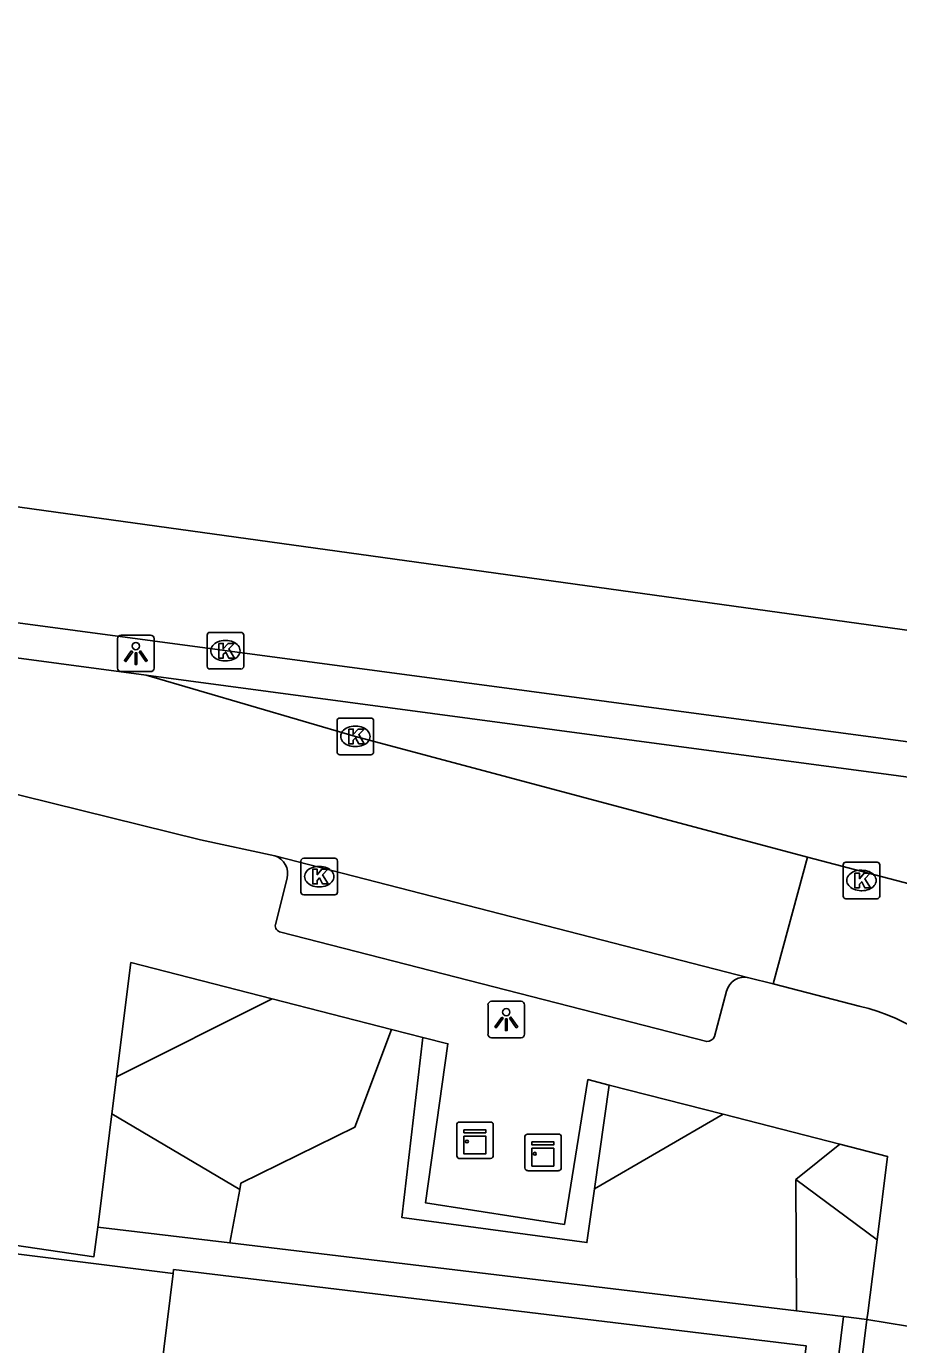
# Model space of a CAD drawing. Extents: x 161696 to 162377, y 380761 to 381673.
# Drawn here: x 161980.04 to 162003.9, y 381607.23 to 381643.26 of the extents above; entities that cross this region are included whole.
import ezdxf

# ---------------------------------------------------------------- set-up
doc = ezdxf.new("R2010")
doc.units = 0
for name, color, linetype in [('IMGEO_Berm_gesloten', 7, 'Continuous'), ('IMGEO_Groenvoorziening', 7, 'Continuous'), ('IMGEO_Haag', 7, 'Continuous'), ('IMGEO_Kast', 7, 'Continuous'), ('IMGEO_Kolk', 7, 'Continuous'), ('IMGEO_Lichtpunt', 7, 'Continuous'), ('IMGEO_Muur', 7, 'Continuous'), ('IMGEO_Pand', 7, 'Continuous'), ('IMGEO_Rijbaan_lokaal_open', 7, 'Continuous'), ('IMGEO_Rijbaan_regionaal_gesloten', 7, 'Continuous'), ('IMGEO_Voetpad_open', 7, 'Continuous')]:
    doc.layers.add(name, color=color, linetype=linetype)

msp = doc.modelspace()

# ---------------------------------------------------------------- linework, layer by layer
at = {"layer": 'IMGEO_Berm_gesloten'}
msp.add_lwpolyline([(162029.275, 381619.389), (162019.095, 381620.749), (162000.482, 381623.237), (162000, 381623.301), (161983.32, 381625.528)], dxfattribs=at)
at = {"layer": 'IMGEO_Groenvoorziening'}
for points in [[(161982.512, 381614.555), (161986.766, 381616.684)], [(161985.877, 381611.468), (161985.913, 381611.648), (161989.026, 381613.175), (161990.029, 381615.849)], [(161985.877, 381611.468), (161982.385, 381613.54)], [(161995.578, 381611.487), (161999.094, 381613.529)], [(162002.285, 381612.712), (162001.081, 381611.743)], [(162001.081, 381611.743), (162003.306, 381610.1)], [(162001.107, 381608.152), (162001.081, 381611.743)], [(161985.605, 381610.011), (161985.877, 381611.468)], [(161985.605, 381610.011), (161981.997, 381610.444)], [(162001.107, 381608.152), (161985.605, 381610.011)], [(162002.392, 381607.998), (162001.107, 381608.152)]]:
    msp.add_lwpolyline(points, dxfattribs=at)
at = {"layer": 'IMGEO_Haag'}
for points in [[(161990.888, 381615.629), (161990.309, 381610.707), (161995.373, 381610.022), (161995.578, 381611.487)], [(161995.578, 381611.487), (161995.977, 381614.327)], [(162001.667, 381596.893), (162001.035, 381596.977), (162002.392, 381607.998)], [(162003.029, 381607.922), (162002.392, 381607.998)]]:
    msp.add_lwpolyline(points, dxfattribs=at)
at = {"layer": 'IMGEO_Kast'}
for p, q in [((161991.813, 381612.392), (161991.813, 381613.233)), ((161991.813, 381613.233), (161991.813, 381612.392)), ((161991.888, 381613.317), (161992.729, 381613.317)), ((161992.729, 381613.317), (161991.888, 381613.317)), ((161992.813, 381613.242), (161992.813, 381612.401)), ((161992.813, 381612.401), (161992.813, 381613.242)), ((161993.672, 381612.062), (161993.672, 381612.903)), ((161993.672, 381612.903), (161993.672, 381612.062)), ((161993.747, 381612.987), (161994.588, 381612.987)), ((161994.588, 381612.987), (161993.747, 381612.987)), ((161994.672, 381612.912), (161994.672, 381612.071)), ((161994.672, 381612.071), (161994.672, 381612.912)), ((161992.738, 381612.317), (161991.897, 381612.317)), ((161991.897, 381612.317), (161992.738, 381612.317)), ((161994.597, 381611.987), (161993.756, 381611.987)), ((161993.756, 381611.987), (161994.597, 381611.987))]:
    msp.add_line(p, q, dxfattribs=at)
for points in [[(161992.008, 381613.107), (161992.608, 381613.107), (161992.608, 381613.022), (161992.008, 381613.022), (161992.008, 381613.107)], [(161992.008, 381612.932), (161992.608, 381612.932), (161992.608, 381612.443), (161992.008, 381612.443), (161992.008, 381612.932)], [(161993.867, 381612.777), (161994.467, 381612.777), (161994.467, 381612.692), (161993.867, 381612.692), (161993.867, 381612.777)], [(161993.867, 381612.602), (161994.467, 381612.602), (161994.467, 381612.113), (161993.867, 381612.113), (161993.867, 381612.602)]]:
    msp.add_lwpolyline(points, dxfattribs=at)
for centre in [(161992.092, 381612.781), (161993.951, 381612.451)]:
    msp.add_circle(centre, 0.0377, dxfattribs=at)
for centre, start, end in [((161991.891, 381613.239), 92.4484, 184.2845), ((161991.891, 381613.239), 92.4484, 184.2845), ((161992.735, 381613.239), 2.4484, 94.2845), ((161992.735, 381613.239), 2.4484, 94.2845), ((161993.75, 381612.909), 92.4484, 184.2845), ((161993.75, 381612.909), 92.4484, 184.2845), ((161994.594, 381612.909), 2.4484, 94.2845), ((161994.594, 381612.909), 2.4484, 94.2845), ((161991.891, 381612.395), 182.4484, 274.2845), ((161991.891, 381612.395), 182.4484, 274.2845), ((161992.735, 381612.395), 272.4484, 4.2845), ((161992.735, 381612.395), 272.4484, 4.2845), ((161993.75, 381612.065), 182.4484, 274.2845), ((161993.75, 381612.065), 182.4484, 274.2845), ((161994.594, 381612.065), 272.4484, 4.2845), ((161994.594, 381612.065), 272.4484, 4.2845)]:
    msp.add_arc(centre, 0.0779, start, end, dxfattribs=at)
at = {"layer": 'IMGEO_Kolk'}
for p, q in [((161984.986, 381625.773), (161984.986, 381626.625)), ((161985.061, 381626.699), (161985.913, 381626.699)), ((161985.474, 381626.479), (161985.499, 381626.479)), ((161985.987, 381626.625), (161985.987, 381625.773)), ((161985.497, 381625.919), (161985.472, 381625.919)), ((161985.913, 381625.699), (161985.061, 381625.699)), ((161988.539, 381623.431), (161988.539, 381624.283)), ((161988.614, 381624.357), (161989.466, 381624.357)), ((161989.54, 381624.283), (161989.54, 381623.431)), ((161989.027, 381624.137), (161989.052, 381624.137)), ((161989.05, 381623.577), (161989.025, 381623.577)), ((161989.466, 381623.357), (161988.614, 381623.357)), ((161987.552, 381619.599), (161987.552, 381620.451)), ((161987.627, 381620.525), (161988.479, 381620.525)), ((161988.553, 381620.451), (161988.553, 381619.599)), ((162002.379, 381619.493), (162002.379, 381620.345)), ((162002.454, 381620.419), (162003.306, 381620.419)), ((162003.38, 381620.345), (162003.38, 381619.493)), ((161988.04, 381620.305), (161988.065, 381620.305)), ((162002.867, 381620.199), (162002.892, 381620.199)), ((161988.063, 381619.745), (161988.038, 381619.745)), ((162002.89, 381619.639), (162002.865, 381619.639)), ((161988.479, 381619.525), (161987.627, 381619.525)), ((162003.306, 381619.419), (162002.454, 381619.419))]:
    msp.add_line(p, q, dxfattribs=at)
for points in [[(161984.986, 381625.773), (161984.986, 381626.625)], [(161985.061, 381626.699), (161985.913, 381626.699)], [(161985.987, 381626.625), (161985.987, 381625.773)], [(161985.307, 381626.399), (161985.43, 381626.399), (161985.43, 381626.248), (161985.56, 381626.399), (161985.724, 381626.399), (161985.578, 381626.248), (161985.731, 381625.999), (161985.579, 381625.999), (161985.494, 381626.163), (161985.43, 381626.096), (161985.43, 381625.999), (161985.307, 381625.999), (161985.307, 381626.399)], [(161985.913, 381625.699), (161985.061, 381625.699)], [(161988.539, 381623.431), (161988.539, 381624.283)], [(161988.614, 381624.357), (161989.466, 381624.357)], [(161989.54, 381624.283), (161989.54, 381623.431)], [(161988.86, 381624.057), (161988.983, 381624.057), (161988.983, 381623.906), (161989.113, 381624.057), (161989.277, 381624.057), (161989.131, 381623.906), (161989.284, 381623.657), (161989.132, 381623.657), (161989.047, 381623.821), (161988.983, 381623.754), (161988.983, 381623.657), (161988.86, 381623.657), (161988.86, 381624.057)], [(161989.466, 381623.357), (161988.614, 381623.357)], [(161987.552, 381619.599), (161987.552, 381620.451)], [(161987.627, 381620.525), (161988.479, 381620.525)], [(161988.553, 381620.451), (161988.553, 381619.599)], [(162002.379, 381619.493), (162002.379, 381620.345)], [(162002.454, 381620.419), (162003.306, 381620.419)], [(162003.38, 381620.345), (162003.38, 381619.493)], [(161987.873, 381620.225), (161987.996, 381620.225), (161987.996, 381620.074), (161988.126, 381620.225), (161988.29, 381620.225), (161988.144, 381620.074), (161988.297, 381619.825), (161988.145, 381619.825), (161988.06, 381619.989), (161987.996, 381619.922), (161987.996, 381619.825), (161987.873, 381619.825), (161987.873, 381620.225)], [(162002.7, 381620.119), (162002.823, 381620.119), (162002.823, 381619.968), (162002.953, 381620.119), (162003.117, 381620.119), (162002.971, 381619.968), (162003.124, 381619.719), (162002.972, 381619.719), (162002.887, 381619.883), (162002.823, 381619.816), (162002.823, 381619.719), (162002.7, 381619.719), (162002.7, 381620.119)], [(161988.479, 381619.525), (161987.627, 381619.525)], [(162003.306, 381619.419), (162002.454, 381619.419)]]:
    msp.add_lwpolyline(points, dxfattribs=at)
for centre, start, end in [((161985.063, 381626.623), 91.552, 178.448), ((161985.063, 381626.623), 91.552, 178.448), ((161985.911, 381626.623), 1.552, 88.448), ((161985.911, 381626.623), 1.552, 88.448), ((161985.063, 381625.775), 181.552, 268.448), ((161985.063, 381625.775), 181.552, 268.448), ((161985.911, 381625.775), 271.552, 358.448), ((161985.911, 381625.775), 271.552, 358.448), ((161988.616, 381624.281), 91.552, 178.448), ((161988.616, 381624.281), 91.552, 178.448), ((161989.464, 381624.281), 1.552, 88.448), ((161989.464, 381624.281), 1.552, 88.448), ((161988.616, 381623.433), 181.552, 268.448), ((161988.616, 381623.433), 181.552, 268.448), ((161989.464, 381623.433), 271.552, 358.448), ((161989.464, 381623.433), 271.552, 358.448), ((161987.629, 381620.449), 91.552, 178.448), ((161987.629, 381620.449), 91.552, 178.448), ((161988.477, 381620.449), 1.552, 88.448), ((161988.477, 381620.449), 1.552, 88.448), ((162002.456, 381620.343), 91.552, 178.448), ((162002.456, 381620.343), 91.552, 178.448), ((162003.304, 381620.343), 1.552, 88.448), ((162003.304, 381620.343), 1.552, 88.448), ((161987.629, 381619.601), 181.552, 268.448), ((161987.629, 381619.601), 181.552, 268.448), ((161988.477, 381619.601), 271.552, 358.448), ((161988.477, 381619.601), 271.552, 358.448), ((162002.456, 381619.495), 181.552, 268.448), ((162002.456, 381619.495), 181.552, 268.448), ((162003.304, 381619.495), 271.552, 358.448), ((162003.304, 381619.495), 271.552, 358.448)]:
    msp.add_arc(centre, 0.0765, start, end, dxfattribs=at)
for centre, major_axis, ratio, start_param, end_param in [((161985.473, 381626.199), (-0.387, 0.002), 0.722429, 4.712389, 7.853982), ((161985.498, 381626.199), (-0.39, 0.002), 0.717154, 1.570796, 4.712389), ((161989.026, 381623.857), (-0.387, 0.002), 0.722429, 4.712389, 7.853982), ((161989.051, 381623.857), (-0.39, 0.002), 0.717154, 1.570796, 4.712389), ((161988.039, 381620.025), (-0.387, 0.002), 0.722429, 4.712389, 7.853982), ((161988.064, 381620.025), (-0.39, 0.002), 0.717154, 1.570796, 4.712389), ((162002.866, 381619.919), (-0.387, 0.002), 0.722429, 4.712389, 7.853982), ((162002.891, 381619.919), (-0.39, 0.002), 0.717154, 1.570796, 4.712389)]:
    msp.add_ellipse(centre, major_axis=major_axis, ratio=ratio, start_param=start_param, end_param=end_param, dxfattribs=at)
at = {"layer": 'IMGEO_Lichtpunt'}
for p, q in [((161982.54, 381626.528), (161982.54, 381625.721)), ((161982.54, 381626.528), (161982.54, 381625.721)), ((161983.442, 381626.623), (161982.634, 381626.623)), ((161983.442, 381626.623), (161982.634, 381626.623)), ((161983.536, 381625.721), (161983.536, 381626.528)), ((161983.536, 381625.721), (161983.536, 381626.528)), ((161982.634, 381625.627), (161983.442, 381625.627)), ((161982.634, 381625.627), (161983.442, 381625.627)), ((161992.668, 381616.521), (161992.668, 381615.714)), ((161992.668, 381616.521), (161992.668, 381615.714)), ((161993.57, 381616.616), (161992.762, 381616.616)), ((161993.57, 381616.616), (161992.762, 381616.616)), ((161993.664, 381615.714), (161993.664, 381616.521)), ((161993.664, 381615.714), (161993.664, 381616.521)), ((161992.762, 381615.62), (161993.57, 381615.62)), ((161992.762, 381615.62), (161993.57, 381615.62))]:
    msp.add_line(p, q, dxfattribs=at)
for points in [[(161982.914, 381626.192), (161982.953, 381626.164), (161982.765, 381625.902), (161982.727, 381625.929), (161982.914, 381626.192)], [(161983.016, 381626.144), (161983.063, 381626.144), (161983.063, 381625.822), (161983.016, 381625.822), (161983.016, 381626.144)], [(161983.126, 381626.164), (161983.164, 381626.191), (161983.351, 381625.929), (161983.312, 381625.901), (161983.126, 381626.164)], [(161993.042, 381616.185), (161993.081, 381616.157), (161992.893, 381615.895), (161992.855, 381615.922), (161993.042, 381616.185)], [(161993.144, 381616.137), (161993.191, 381616.137), (161993.191, 381615.815), (161993.144, 381615.815), (161993.144, 381616.137)], [(161993.254, 381616.157), (161993.292, 381616.184), (161993.479, 381615.922), (161993.44, 381615.894), (161993.254, 381616.157)]]:
    msp.add_lwpolyline(points, dxfattribs=at)
for centre in [(161983.039, 381626.326), (161993.167, 381616.319)]:
    msp.add_circle(centre, 0.0994, dxfattribs=at)
for centre, start, end in [((161982.634, 381626.528), 90, 180), ((161982.634, 381626.528), 90, 180), ((161983.442, 381626.528), 0, 90), ((161983.442, 381626.528), 0, 90), ((161982.634, 381625.721), 180, 270), ((161982.634, 381625.721), 180, 270), ((161983.442, 381625.721), 270, 0), ((161983.442, 381625.721), 270, 360), ((161992.762, 381616.521), 90, 180), ((161992.762, 381616.521), 90, 180), ((161993.57, 381616.521), 0, 90), ((161993.57, 381616.521), 0, 90), ((161992.762, 381615.714), 180, 270), ((161992.762, 381615.714), 180, 270), ((161993.57, 381615.714), 270, 0), ((161993.57, 381615.714), 270, 360)]:
    msp.add_arc(centre, 0.0946, start, end, dxfattribs=at)
at = {"layer": 'IMGEO_Muur'}
msp.add_lwpolyline([(161984.054, 381609.178), (161975.396, 381610.257)], dxfattribs=at)
at = {"layer": 'IMGEO_Pand'}
msp.add_lwpolyline([(161984.067, 381609.282), (162001.368, 381607.196), (161995.611, 381560.522), (161978.325, 381562.676), (161979.728, 381573.961), (161984.458, 381573.385), (161984.202, 381571.199), (161985.551, 381571.032), (161986.683, 381570.893), (161986.986, 381573.355), (161985.854, 381573.494), (161988.533, 381595.261), (161982.436, 381596.025), (161984.054, 381609.178), (161984.067, 381609.282)], dxfattribs=at)
at = {"layer": 'IMGEO_Rijbaan_lokaal_open'}
for points in [[(161983.32, 381625.528), (161901.841, 381636.406), (161890.813, 381637.741)], [(161983.32, 381625.528), (161989.04, 381623.857), (162001.406, 381620.552)], [(161986.836, 381620.591), (161984.806, 381621.032), (161979.085, 381622.443), (161978.77, 381622.516), (161976.302, 381623.077), (161975.611, 381623.236)], [(161999.804, 381617.262), (161986.836, 381620.591)], [(162000.468, 381617.091), (162001.406, 381620.552)], [(162001.406, 381620.552), (162007.001, 381619.085)], [(162000.468, 381617.091), (161999.804, 381617.262)], [(162002.817, 381616.487), (162000.468, 381617.091)]]:
    msp.add_lwpolyline(points, dxfattribs=at)
msp.add_arc((162001.491, 381610.94), 5.703, 353.1936, 76.5541, dxfattribs=at)
at = {"layer": 'IMGEO_Rijbaan_regionaal_gesloten'}
for points in [[(161867.859, 381643.264), (161884.969, 381642.644), (161901.285, 381641.036), (161932.232, 381636.725), (161940.345, 381635.595), (162020.69, 381624.466), (162060.244, 381620.014), (162063.052, 381619.843), (162063.15, 381619.837)], [(161890.884, 381638.761), (161902.813, 381637.224), (161910.977, 381636.152), (162000, 381624.262), (162030.983, 381620.121)]]:
    msp.add_lwpolyline(points, dxfattribs=at)
at = {"layer": 'IMGEO_Voetpad_open'}
for points in [[(161986.856, 381618.716), (161987.172, 381619.985)], [(161998.647, 381615.518), (161987.005, 381618.508)], [(161986.766, 381616.684), (161982.902, 381617.673), (161982.512, 381614.555)], [(161999.189, 381616.893), (161998.859, 381615.651)], [(161990.029, 381615.849), (161986.766, 381616.684)], [(161990.888, 381615.629), (161990.029, 381615.849)], [(161995.977, 381614.327), (161995.399, 381614.475), (161994.756, 381610.517), (161993.531, 381610.707), (161990.959, 381611.107), (161991.573, 381615.454), (161990.888, 381615.629)], [(161982.512, 381614.555), (161982.385, 381613.54)], [(161999.094, 381613.529), (161995.977, 381614.327)], [(161982.385, 381613.54), (161982.043, 381610.8), (161981.997, 381610.444)], [(162002.285, 381612.712), (161999.094, 381613.529)], [(162003.306, 381610.1), (162003.595, 381612.377), (162002.285, 381612.712)], [(161981.997, 381610.444), (161981.891, 381609.633), (161978.159, 381610.178)], [(162003.029, 381607.922), (162003.05, 381608.09), (162003.306, 381610.1)], [(162003.029, 381607.922), (162001.667, 381596.893)], [(162004.694, 381607.65), (162003.029, 381607.922)]]:
    msp.add_lwpolyline(points, dxfattribs=at)
for centre, radius, start, end in [((161986.685, 381620.111), 0.503, 345.4615, 72.5513), ((161987.025, 381618.68), 0.173, 167.9015, 263.3301), ((161999.682, 381616.768), 0.508, 76.1033, 165.8242), ((161998.657, 381615.737), 0.219, 267.2922, 336.9127)]:
    msp.add_arc(centre, radius, start, end, dxfattribs=at)

doc.saveas('drawing.dxf')
